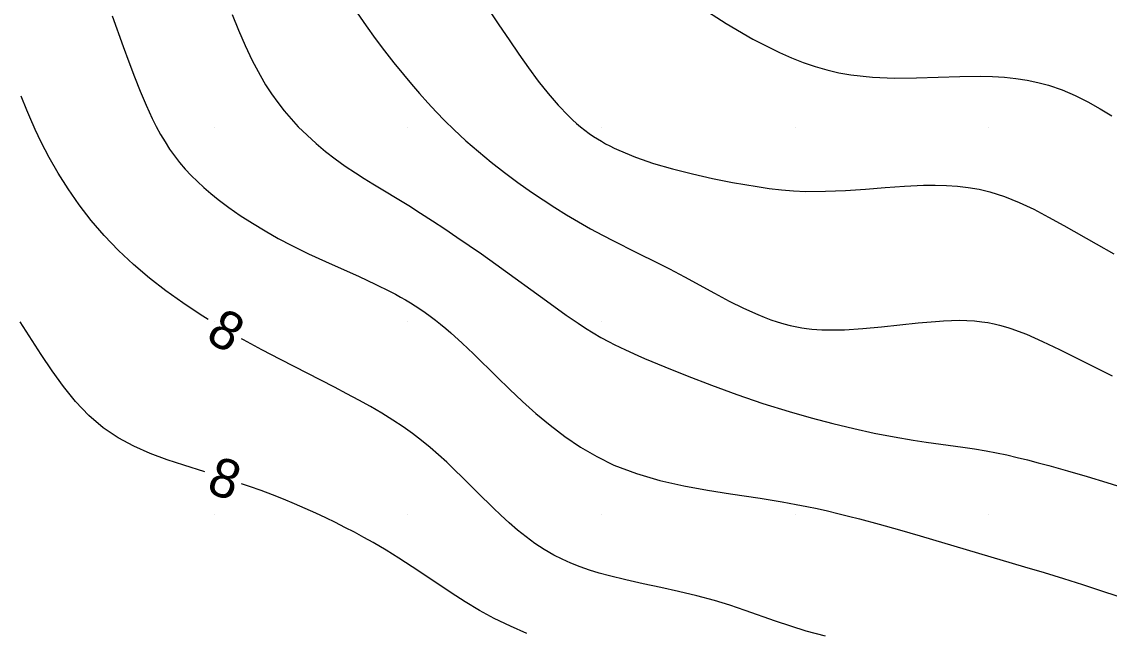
# Model space of a CAD drawing. Extents: x 2602990 to 2605851, y 618069 to 619180.
# Drawn here: x 2603530.1 to 2603586.2, y 618573.9 to 618605.5 of the extents above; entities that cross this region are included whole.
import ezdxf

# ---------------------------------------------------------------- set-up
doc = ezdxf.new("R2010")
doc.units = 0
for name, color, linetype in [('DTM Contours Major', 7, 'Continuous'), ('DTM Contours Minor', 7, 'Continuous'), ('DTM Contours Minor Text', 7, 'Continuous'), ('Exist DTM Crownline', 7, 'Continuous'), ('Exist DTM QL2 LIDAR Elevation Point', 7, 'Continuous'), ('Exist Roads EOP', 7, 'Continuous')]:
    doc.layers.add(name, color=color, linetype=linetype)

msp = doc.modelspace()

# ---------------------------------------------------------------- linework, layer by layer
at = {"layer": 'DTM Contours Major'}
msp.add_lwpolyline([(2603534.75, 618605.772), (2603535.312, 618604.193), (2603535.598, 618603.405), (2603535.887, 618602.632), (2603536.184, 618601.88), (2603536.49, 618601.157), (2603536.808, 618600.472), (2603537.021, 618600.051), (2603537.242, 618599.648), (2603537.471, 618599.262), (2603537.71, 618598.891), (2603537.961, 618598.535), (2603538.226, 618598.193), (2603538.514, 618597.854), (2603538.818, 618597.526), (2603539.14, 618597.208), (2603539.478, 618596.898), (2603539.833, 618596.594), (2603540.207, 618596.294), (2603540.766, 618595.875), (2603541.358, 618595.462), (2603541.982, 618595.057), (2603542.635, 618594.662), (2603543.313, 618594.278), (2603544.016, 618593.907), (2603544.879, 618593.484), (2603545.757, 618593.078), (2603547.491, 618592.299), (2603548.316, 618591.917), (2603549.093, 618591.535), (2603549.366, 618591.392), (2603549.631, 618591.248), (2603549.888, 618591.101), (2603550.139, 618590.952), (2603550.383, 618590.8), (2603550.622, 618590.644), (2603550.898, 618590.455), (2603551.169, 618590.259), (2603551.437, 618590.055), (2603551.702, 618589.843), (2603551.967, 618589.622), (2603552.233, 618589.391), (2603552.805, 618588.868), (2603553.39, 618588.307), (2603554.613, 618587.104), (2603555.256, 618586.479), (2603555.925, 618585.85), (2603556.624, 618585.226), (2603557.353, 618584.617), (2603558.118, 618584.036), (2603558.92, 618583.493), (2603559.764, 618582.999), (2603560.652, 618582.565), (2603561.813, 618582.122), (2603563.021, 618581.77), (2603564.25, 618581.492), (2603565.474, 618581.268), (2603566.668, 618581.081), (2603568.201, 618580.851), (2603569.338, 618580.664), (2603570.066, 618580.531), (2603570.603, 618580.425), (2603571.137, 618580.313), (2603571.674, 618580.193), (2603572.216, 618580.065), (2603572.768, 618579.928), (2603573.335, 618579.782), (2603574.338, 618579.512), (2603575.386, 618579.218), (2603576.467, 618578.905), (2603581.853, 618577.308), (2603582.859, 618577.005), (2603583.859, 618576.699), (2603584.849, 618576.387), (2603585.829, 618576.067), (2603586.614, 618575.801)], dxfattribs=at)
at = {"layer": 'DTM Contours Minor'}
for points in [[(2603552.658, 618608.421), (2603554.711, 618605.318), (2603555.238, 618604.532), (2603555.736, 618603.803), (2603556.236, 618603.093), (2603556.74, 618602.409), (2603557.251, 618601.762), (2603557.769, 618601.159), (2603558.297, 618600.608), (2603558.505, 618600.41), (2603558.715, 618600.222), (2603558.929, 618600.041), (2603559.147, 618599.869), (2603559.37, 618599.704), (2603559.599, 618599.547), (2603559.801, 618599.417), (2603560.008, 618599.292), (2603560.221, 618599.171), (2603560.44, 618599.055), (2603560.666, 618598.942), (2603560.898, 618598.832), (2603561.761, 618598.476), (2603562.695, 618598.155), (2603563.681, 618597.866), (2603564.703, 618597.608), (2603565.741, 618597.377), (2603566.778, 618597.171), (2603567.412, 618597.056), (2603568.042, 618596.952), (2603568.669, 618596.862), (2603569.297, 618596.79), (2603569.929, 618596.738), (2603570.566, 618596.708), (2603571.581, 618596.709), (2603572.608, 618596.754), (2603573.637, 618596.826), (2603574.657, 618596.907), (2603575.66, 618596.979), (2603576.634, 618597.024), (2603577.23, 618597.031), (2603577.812, 618597.016), (2603578.384, 618596.978), (2603578.947, 618596.911), (2603579.504, 618596.813), (2603580.056, 618596.68), (2603580.81, 618596.439), (2603581.565, 618596.136), (2603582.323, 618595.78), (2603583.09, 618595.382), (2603583.87, 618594.95), (2603585.549, 618593.987), (2603586.459, 618593.477)], [(2603540.934, 618605.841), (2603541.262, 618605.04), (2603541.609, 618604.242), (2603541.979, 618603.462), (2603542.376, 618602.711), (2603542.667, 618602.22), (2603542.972, 618601.749), (2603543.294, 618601.297), (2603543.631, 618600.864), (2603543.983, 618600.448), (2603544.351, 618600.049), (2603544.802, 618599.603), (2603545.272, 618599.178), (2603545.76, 618598.773), (2603546.263, 618598.385), (2603546.78, 618598.013), (2603547.309, 618597.656), (2603547.752, 618597.371), (2603548.201, 618597.092), (2603550.055, 618595.969), (2603550.669, 618595.584), (2603551.29, 618595.184), (2603551.915, 618594.772), (2603552.544, 618594.347), (2603553.175, 618593.913), (2603553.807, 618593.471), (2603554.548, 618592.942), (2603557.353, 618590.907), (2603558.188, 618590.31), (2603558.795, 618589.891), (2603559.187, 618589.633), (2603559.579, 618589.389), (2603559.978, 618589.156), (2603560.395, 618588.93), (2603560.666, 618588.791), (2603561.245, 618588.513), (2603561.88, 618588.227), (2603562.223, 618588.078), (2603563.27, 618587.637), (2603564.432, 618587.17), (2603565.683, 618586.69), (2603566.996, 618586.213), (2603568.345, 618585.753), (2603569.703, 618585.325), (2603570.834, 618585), (2603571.946, 618584.707), (2603573.035, 618584.446), (2603574.092, 618584.217), (2603575.114, 618584.02), (2603576.092, 618583.852), (2603576.765, 618583.75), (2603578.667, 618583.487), (2603579.272, 618583.397), (2603579.868, 618583.297), (2603580.399, 618583.196), (2603580.929, 618583.084), (2603581.462, 618582.961), (2603582, 618582.829), (2603582.548, 618582.687), (2603583.109, 618582.537), (2603584.074, 618582.269), (2603585.076, 618581.98), (2603586.105, 618581.669), (2603587.151, 618581.338)], [(2603547.394, 618605.936), (2603547.852, 618605.266), (2603548.321, 618604.612), (2603548.8, 618603.974), (2603549.286, 618603.351), (2603549.781, 618602.74), (2603550.191, 618602.248), (2603550.609, 618601.764), (2603551.035, 618601.288), (2603551.471, 618600.819), (2603551.921, 618600.357), (2603552.385, 618599.901), (2603553.006, 618599.325), (2603553.65, 618598.762), (2603554.314, 618598.213), (2603554.994, 618597.68), (2603555.686, 618597.165), (2603556.385, 618596.67), (2603556.989, 618596.262), (2603557.596, 618595.869), (2603558.206, 618595.491), (2603558.819, 618595.128), (2603559.435, 618594.778), (2603560.056, 618594.443), (2603560.627, 618594.146), (2603561.778, 618593.571), (2603562.936, 618592.994), (2603563.517, 618592.696), (2603564.294, 618592.282), (2603565.837, 618591.44), (2603566.596, 618591.038), (2603567.342, 618590.666), (2603568.072, 618590.336), (2603568.41, 618590.198), (2603568.746, 618590.073), (2603569.081, 618589.96), (2603569.416, 618589.861), (2603569.753, 618589.775), (2603570.093, 618589.703), (2603570.345, 618589.659), (2603570.6, 618589.623), (2603570.859, 618589.593), (2603571.122, 618589.571), (2603571.389, 618589.555), (2603571.662, 618589.546), (2603572.561, 618589.556), (2603573.499, 618589.614), (2603574.457, 618589.702), (2603576.351, 618589.907), (2603577.25, 618589.99), (2603577.672, 618590.019), (2603578.082, 618590.038), (2603578.482, 618590.045), (2603578.874, 618590.038), (2603579.259, 618590.014), (2603579.641, 618589.973), (2603579.962, 618589.923), (2603580.284, 618589.858), (2603580.564, 618589.79), (2603580.992, 618589.666), (2603581.136, 618589.62), (2603581.943, 618589.321), (2603582.783, 618588.956), (2603583.652, 618588.543), (2603584.543, 618588.096), (2603586.366, 618587.167)], [(2603565.054, 618606.282), (2603566.439, 618605.384), (2603567.827, 618604.573), (2603569.192, 618603.881), (2603569.812, 618603.608), (2603570.425, 618603.367), (2603571.035, 618603.158), (2603571.644, 618602.981), (2603572.256, 618602.837), (2603572.874, 618602.726), (2603573.995, 618602.605), (2603575.132, 618602.562), (2603576.273, 618602.571), (2603578.509, 618602.644), (2603579.576, 618602.655), (2603580.204, 618602.64), (2603580.814, 618602.603), (2603581.405, 618602.542), (2603581.98, 618602.455), (2603582.54, 618602.34), (2603583.084, 618602.194), (2603583.79, 618601.949), (2603584.47, 618601.656), (2603585.125, 618601.328), (2603585.752, 618600.976), (2603586.353, 618600.612)], [(2603539.701, 618590.088), (2603539.279, 618590.352), (2603538.392, 618590.94), (2603537.518, 618591.565), (2603536.667, 618592.226), (2603535.846, 618592.922), (2603535.064, 618593.654), (2603534.328, 618594.421), (2603533.657, 618595.206), (2603533.039, 618596.014), (2603532.472, 618596.833), (2603531.957, 618597.653), (2603531.493, 618598.462), (2603531.081, 618599.25), (2603530.768, 618599.9), (2603530.485, 618600.534), (2603530.33, 618600.901), (2603530.037, 618601.634)], [(2603539.524, 618582.214), (2603538.444, 618582.553), (2603537.578, 618582.841), (2603536.711, 618583.164), (2603535.861, 618583.537), (2603535.044, 618583.975), (2603534.275, 618584.491), (2603533.534, 618585.126), (2603532.855, 618585.843), (2603532.226, 618586.621), (2603531.638, 618587.439), (2603531.08, 618588.277), (2603529.988, 618589.972)], [(2603571.569, 618573.729), (2603570.581, 618573.988), (2603569.778, 618574.233), (2603568.987, 618574.499), (2603567.423, 618575.051), (2603566.64, 618575.317), (2603565.85, 618575.563), (2603564.923, 618575.814), (2603563.991, 618576.036), (2603563.064, 618576.238), (2603562.152, 618576.431), (2603561.266, 618576.626), (2603560.416, 618576.834), (2603559.892, 618576.979), (2603559.387, 618577.135), (2603558.9, 618577.305), (2603558.43, 618577.491), (2603557.977, 618577.693), (2603557.54, 618577.915), (2603557.046, 618578.202), (2603556.572, 618578.516), (2603556.114, 618578.852), (2603555.671, 618579.208), (2603555.239, 618579.581), (2603554.816, 618579.968), (2603554.415, 618580.35), (2603553.623, 618581.132), (2603552.829, 618581.923), (2603552.425, 618582.316), (2603552.013, 618582.705), (2603551.591, 618583.087), (2603551.158, 618583.463), (2603550.711, 618583.829), (2603550.248, 618584.187), (2603549.766, 618584.533), (2603549.229, 618584.892), (2603548.669, 618585.241), (2603548.088, 618585.582), (2603547.485, 618585.919), (2603546.861, 618586.253), (2603546.218, 618586.589), (2603543.426, 618588.015), (2603542.47, 618588.514), (2603541.518, 618589.029), (2603541.428, 618589.08)], [(2603556.153, 618573.864), (2603555.301, 618574.232), (2603554.467, 618574.636), (2603553.701, 618575.054), (2603552.961, 618575.498), (2603552.245, 618575.956), (2603551.552, 618576.418), (2603550.233, 618577.309), (2603549.551, 618577.751), (2603548.882, 618578.164), (2603548.22, 618578.555), (2603547.737, 618578.827), (2603547.251, 618579.09), (2603546.762, 618579.345), (2603546.269, 618579.593), (2603545.77, 618579.835), (2603545.266, 618580.07), (2603544.715, 618580.318), (2603544.157, 618580.559), (2603543.59, 618580.793), (2603543.016, 618581.021), (2603542.433, 618581.241), (2603541.841, 618581.455), (2603541.427, 618581.596)]]:
    msp.add_lwpolyline(points, dxfattribs=at)
at = {"layer": 'Exist DTM Crownline'}
msp.add_spline([(2603233.488, 618380.754), (2603285.185, 618400.095), (2603335.457, 618418.629), (2603390.812, 618439.069), (2603440.087, 618457.325), (2603493.996, 618477.231), (2603542.655, 618495.301), (2603600.808, 618516.867), (2603653.659, 618536.362), (2603706.222, 618555.742), (2603764.811, 618577.593), (2603823.52, 618599.847), (2603878.564, 618620.56), (2603937.951, 618643.078), (2603997.369, 618665.789), (2604036.209, 618680.665), (2604055.311, 618688.017)], degree=3, dxfattribs=at)
at = {"layer": 'Exist DTM QL2 LIDAR Elevation Point'}
for p, q in [((2603540, 618600), (2603540, 618600)), ((2603550, 618600), (2603550, 618600)), ((2603560, 618600), (2603560, 618600)), ((2603570, 618600), (2603570, 618600)), ((2603580, 618600), (2603580, 618600)), ((2603540, 618590), (2603540, 618590)), ((2603550, 618590), (2603550, 618590)), ((2603560, 618590), (2603560, 618590)), ((2603570, 618590), (2603570, 618590)), ((2603580, 618590), (2603580, 618590)), ((2603540, 618580), (2603540, 618580)), ((2603550, 618580), (2603550, 618580)), ((2603560, 618580), (2603560, 618580)), ((2603570, 618580), (2603570, 618580)), ((2603580, 618580), (2603580, 618580))]:
    msp.add_line(p, q, dxfattribs=at)
at = {"layer": 'Exist Roads EOP'}
for points in [[(2603230.17, 618389.98), (2603282.929, 618409.597), (2603332.773, 618427.868), (2603388.167, 618448.413), (2603437.203, 618466.721), (2603490.778, 618486.527), (2603539.039, 618504.558), (2603597.451, 618526.156), (2603651.053, 618545.972), (2603705.208, 618566.084), (2603762.02, 618587.183), (2603820.334, 618609.162), (2603876.341, 618629.99), (2603934.909, 618652.28), (2603996.409, 618675.568), (2604033.216, 618689.957), (2604052.01, 618697.199)], [(2604034.633, 618668.486), (2603984.89, 618650.123), (2603936.767, 618631.654), (2603888.195, 618613.335), (2603837.766, 618594.258), (2603782.918, 618573.705), (2603731.939, 618554.39), (2603671.126, 618532.171), (2603621.822, 618514.106), (2603561.545, 618491.877), (2603506.421, 618471.293), (2603452.163, 618451.33), (2603398.364, 618431.316), (2603341.431, 618410.355), (2603281.65, 618388.199), (2603223.033, 618366.475), (2603185.717, 618352.612)]]:
    msp.add_spline(points, degree=3, dxfattribs=at)

# ---------------------------------------------------------------- texts
at = {"layer": 'DTM Contours Minor Text'}
for rotation, p in [(329.7322, (2603539.49, 618589.039)), (342.0199, (2603539.547, 618581.162))]:
    msp.add_text('8', height=2, rotation=rotation, dxfattribs=at).set_placement(p)

doc.saveas('drawing.dxf')
